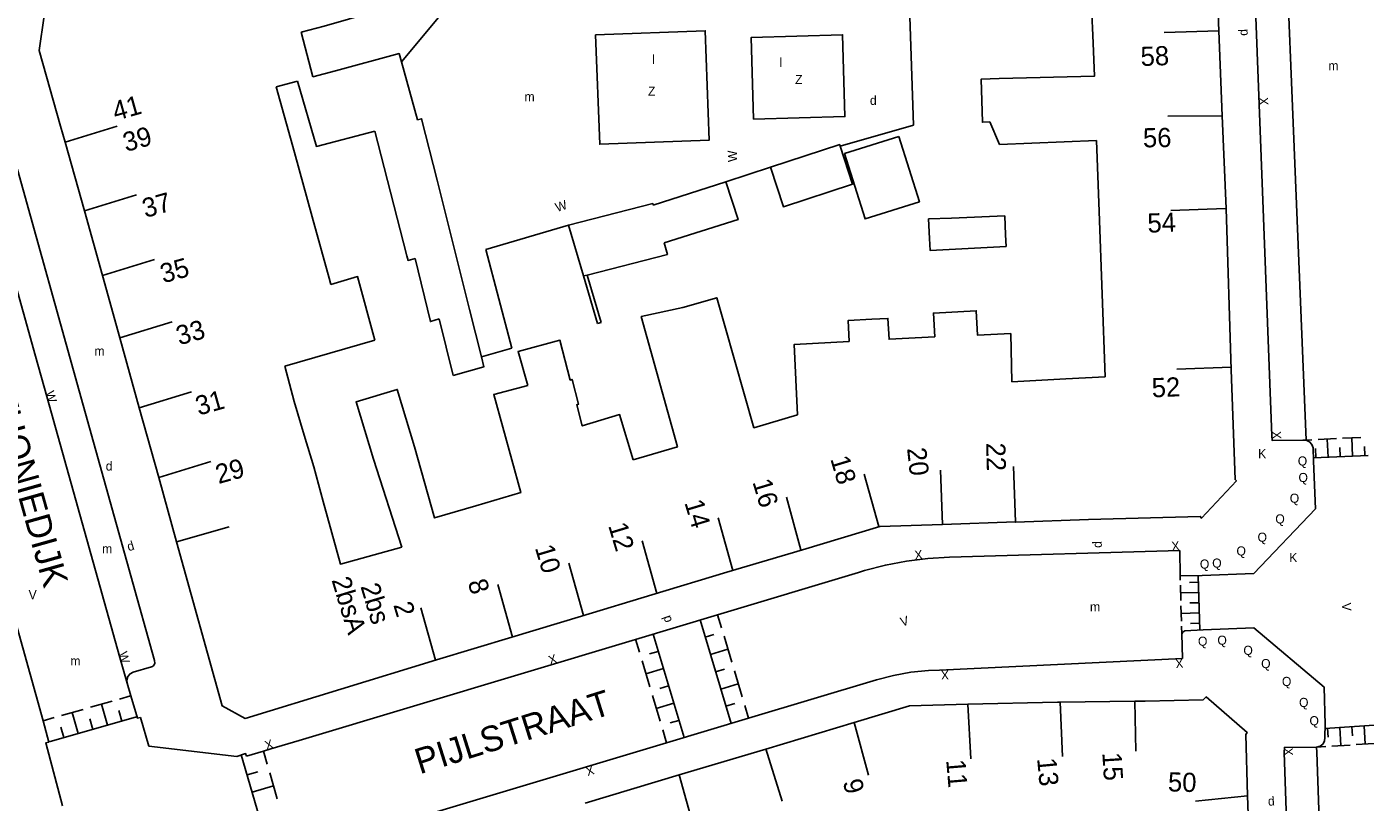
# Model space of a CAD drawing. Extents: x 134999 to 136502, y 457398 to 459002.
# Drawn here: x 135901.2 to 135974.8, y 457593.3 to 457636 of the extents above; entities that cross this region are included whole.
import ezdxf

# ---------------------------------------------------------------- set-up
doc = ezdxf.new("R2010")
doc.units = 0
for name, color, linetype in [('RI_DGTB_15', 7, 'Continuous'), ('RI_DGTB_29', 7, 'Continuous'), ('RI_DGTB_30', 7, 'Continuous'), ('RI_DGTB_31', 7, 'Continuous'), ('RI_DGTB_32', 7, 'Continuous'), ('RI_DGTB_35', 7, 'Continuous'), ('RI_DGTB_36', 7, 'Continuous'), ('RI_DGTB_37', 7, 'Continuous'), ('RI_DGTB_4', 7, 'Continuous'), ('RI_DGTB_43', 7, 'Continuous'), ('RI_DGTB_48', 7, 'Continuous'), ('RI_DGTB_5', 7, 'Continuous'), ('RI_DGTB_53', 7, 'Continuous'), ('RI_DGTB_54', 7, 'Continuous'), ('RI_DGTB_6', 7, 'Continuous')]:
    doc.layers.add(name, color=color, linetype=linetype)

msp = doc.modelspace()

# ---------------------------------------------------------------- linework, layer by layer
at = {"layer": 'RI_DGTB_15'}
for p, q in [((135966.73, 457635.745), (135963.732, 457635.645)), ((135966.922, 457631.069), (135963.922, 457631.043)), ((135903.318, 457629.618), (135906.187, 457630.496)), ((135904.374, 457625.84), (135907.243, 457626.718)), ((135967.102, 457625.968), (135964.104, 457625.868)), ((135905.37, 457622.291), (135908.239, 457623.169)), ((135906.324, 457618.86), (135909.193, 457619.738)), ((135967.42, 457617.244), (135964.422, 457617.144)), ((135907.395, 457615.013), (135910.264, 457615.891)), ((135908.462, 457611.182), (135911.331, 457612.06)), ((135948.038, 457608.487), (135947.233, 457611.377)), ((135951.543, 457608.599), (135951.428, 457611.597)), ((135955.549, 457608.74), (135955.445, 457611.798)), ((135943.766, 457607.211), (135942.961, 457610.101)), ((135940.023, 457606.08), (135939.217, 457608.969)), ((135909.444, 457607.652), (135912.329, 457608.473)), ((135935.838, 457604.814), (135935.032, 457607.704)), ((135931.804, 457603.595), (135930.999, 457606.485)), ((135927.901, 457602.414), (135927.096, 457605.304)), ((135923.669, 457601.135), (135922.863, 457604.025)), ((135952.939, 457598.717), (135953.108, 457595.722)), ((135958.017, 457598.836), (135958.145, 457595.84)), ((135962.12, 457598.897), (135962.171, 457596.132)), ((135946.697, 457597.723), (135947.48, 457594.826)), ((135941.84, 457596.264), (135942.729, 457593.399)), ((135937.077, 457594.833), (135937.883, 457591.943)), ((135968.316, 457593.688), (135965.446, 457593.386))]:
    msp.add_line(p, q, dxfattribs=at)
at = {"layer": 'RI_DGTB_31'}
for p, q in [((135973.532, 457613.34), (135974.542, 457613.385)), ((135974.082, 457612.363), (135974.037, 457613.362)), ((135971.421, 457613.245), (135971.849, 457613.264)), ((135972.062, 457612.272), (135972.04, 457612.772)), ((135972.185, 457613.279), (135973.195, 457613.324)), ((135972.735, 457612.303), (135972.69, 457613.302)), ((135973.408, 457612.333), (135973.386, 457612.832)), ((135974.755, 457612.394), (135974.732, 457612.893)), ((135971.932, 457612.267), (135974.938, 457612.402)), ((135964.612, 457605.539), (135964.605, 457605.773)), ((135965.615, 457605.426), (135965.115, 457605.412)), ((135965.687, 457602.796), (135965.605, 457605.788)), ((135964.642, 457604.417), (135964.619, 457605.259)), ((135965.63, 457604.865), (135964.631, 457604.838)), ((135964.673, 457603.294), (135964.65, 457604.136)), ((135965.646, 457604.304), (135965.146, 457604.29)), ((135938.221, 457603.353), (135939.926, 457597.659)), ((135939.179, 457603.64), (135939.392, 457602.928)), ((135965.661, 457603.743), (135964.661, 457603.715)), ((135965.676, 457603.181), (135965.176, 457603.168)), ((135935.633, 457602.577), (135937.34, 457596.883)), ((135938.505, 457602.404), (135938.984, 457602.548)), ((135939.534, 457602.454), (135939.961, 457601.03)), ((135964.692, 457602.593), (135964.681, 457603.014)), ((135934.675, 457602.29), (135934.888, 457601.578)), ((135935.917, 457601.628), (135935.438, 457601.485)), ((135938.79, 457601.455), (135939.748, 457601.742)), ((135935.03, 457601.104), (135935.457, 457599.68)), ((135936.202, 457600.679), (135935.244, 457600.392)), ((135939.074, 457600.506), (135939.553, 457600.65)), ((135940.103, 457600.556), (135940.529, 457599.132)), ((135936.486, 457599.73), (135936.007, 457599.587)), ((135939.358, 457599.557), (135940.316, 457599.844)), ((135904.712, 457598.552), (135905.912, 457598.893)), ((135905.641, 457597.566), (135905.312, 457598.722)), ((135906.314, 457599.007), (135906.914, 457599.178)), ((135935.599, 457599.206), (135936.026, 457597.782)), ((135936.771, 457598.781), (135935.813, 457598.494)), ((135939.642, 457598.608), (135940.121, 457598.752)), ((135940.671, 457598.658), (135940.884, 457597.946)), ((135902.11, 457597.813), (135902.71, 457597.984)), ((135902.439, 457596.657), (135907.242, 457598.021)), ((135903.11, 457598.097), (135904.312, 457598.438)), ((135904.039, 457597.111), (135903.711, 457598.268)), ((135904.841, 457597.339), (135904.676, 457597.917)), ((135906.442, 457597.794), (135906.278, 457598.372)), ((135903.239, 457596.884), (135903.075, 457597.463)), ((135936.169, 457597.308), (135936.382, 457596.596)), ((135937.055, 457597.832), (135936.576, 457597.689)), ((135975.542, 457597.579), (135972.568, 457597.395)), ((135972.714, 457597.404), (135972.745, 457596.905)), ((135973.381, 457597.445), (135973.443, 457596.447)), ((135974.049, 457597.487), (135974.08, 457596.988)), ((135974.717, 457597.528), (135974.779, 457596.53)), ((135973.944, 457596.478), (135972.942, 457596.416)), ((135975.279, 457596.561), (135974.278, 457596.499)), ((135913.001, 457595.93), (135914.752, 457589.9)), ((135914.219, 457596.138), (135914.427, 457595.42)), ((135972.608, 457596.396), (135972.108, 457596.365)), ((135913.318, 457594.841), (135913.908, 457595.012)), ((135913.593, 457593.893), (135914.771, 457594.235)), ((135914.565, 457594.946), (135914.978, 457593.523))]:
    msp.add_line(p, q, dxfattribs=at)
at = {"layer": 'RI_DGTB_4'}
for p, q in [((135966.543, 457640.322), (135966.73, 457635.745)), ((135966.73, 457635.745), (135966.923, 457631.069)), ((135967.13, 457625.969), (135966.923, 457631.069)), ((135904.382, 457625.842), (135903.318, 457629.618)), ((135967.413, 457617.106), (135967.13, 457625.969)), ((135905.37, 457622.291), (135904.382, 457625.842)), ((135905.37, 457622.291), (135906.324, 457618.86)), ((135906.324, 457618.86), (135907.395, 457615.013)), ((135908.463, 457611.182), (135907.395, 457615.013)), ((135909.444, 457607.652), (135908.463, 457611.182)), ((135948.108, 457608.489), (135943.846, 457607.217)), ((135951.543, 457608.605), (135948.108, 457608.489)), ((135955.549, 457608.74), (135951.543, 457608.605)), ((135943.846, 457607.217), (135939.693, 457605.979)), ((135939.693, 457605.979), (135935.576, 457604.735)), ((135935.576, 457604.735), (135931.7, 457603.563)), ((135931.7, 457603.563), (135927.866, 457602.403)), ((135927.866, 457602.403), (135923.732, 457601.154)), ((135958.017, 457598.835), (135962.12, 457598.885)), ((135941.825, 457596.258), (135946.697, 457597.723)), ((135937.077, 457594.833), (135941.825, 457596.258)), ((135931.904, 457593.278), (135937.077, 457594.833)), ((135968.316, 457593.688), (135968.483, 457588.497))]:
    msp.add_line(p, q, dxfattribs=at)
for points in [[(135903.318, 457629.618), (135903.072, 457630.5), (135901.897, 457634.669), (135902.439, 457638.501), (135903.275, 457639.6)], [(135967.413, 457617.106), (135967.625, 457611.071), (135967.701, 457610.995), (135965.788, 457608.949), (135965.711, 457609.05), (135959.569, 457608.876), (135955.549, 457608.726), (135955.549, 457608.74)], [(135909.444, 457607.652), (135911.956, 457598.63), (135913.221, 457597.936), (135923.732, 457601.154)], [(135952.939, 457598.716), (135949.732, 457598.636), (135946.697, 457597.723)], [(135952.939, 457598.716), (135957.874, 457598.833), (135958.017, 457598.835)], [(135962.12, 457598.885), (135962.693, 457598.892), (135965.865, 457598.967), (135966.042, 457599.121), (135968.291, 457597.157), (135968.216, 457597.055), (135968.316, 457593.688)]]:
    msp.add_lwpolyline(points, dxfattribs=at)
at = {"layer": 'RI_DGTB_48'}
for p, q in [((135931.814, 457622.265), (135932.589, 457619.648)), ((135932.008, 457622.315), (135932.781, 457619.703)), ((135932.589, 457619.648), (135932.781, 457619.703))]:
    msp.add_line(p, q, dxfattribs=at)
at = {"layer": 'RI_DGTB_5'}
for p, q in [((135916.293, 457635.671), (135916.928, 457633.211)), ((135916.088, 457632.981), (135914.926, 457632.661)), ((135914.926, 457632.661), (135915.92, 457629.055)), ((135915.92, 457629.055), (135916.895, 457625.518)), ((135916.895, 457625.518), (135917.825, 457622.145)), ((135920.345, 457618.734), (135915.392, 457617.311)), ((135958.328, 457616.609), (135955.358, 457616.447)), ((135958.328, 457616.609), (135960.494, 457616.727))]:
    msp.add_line(p, q, dxfattribs=at)
for points in [[(135959.803, 457635.511), (135959.7, 457637.867), (135954.485, 457637.641)], [(135916.293, 457635.671), (135917.558, 457635.997), (135920.223, 457636.763)], [(135954.667, 457633.12), (135959.902, 457633.258), (135959.803, 457635.511)], [(135954.155, 457630.735), (135953.738, 457630.715), (135953.676, 457633.094), (135954.667, 457633.12)], [(135960.012, 457629.711), (135954.681, 457629.497), (135954.155, 457630.735)], [(135960.157, 457625.804), (135960.012, 457629.711)], [(135960.157, 457625.804), (135960.494, 457616.727)], [(135917.918, 457621.806), (135919.39, 457622.231), (135920.345, 457618.734)], [(135917.825, 457622.145), (135917.918, 457621.806)], [(135937.267, 457620.53), (135939.131, 457621.066), (135939.576, 457619.518)], [(135934.547, 457612.156), (135936.975, 457612.863), (135934.988, 457620.043), (135937.267, 457620.53)], [(135955.292, 457619.103), (135953.475, 457619.006), (135953.403, 457620.355), (135951.046, 457620.229), (135951.116, 457618.92)], [(135943.568, 457614.635), (135941.182, 457613.924), (135939.576, 457619.518)], [(135943.568, 457614.635), (135943.394, 457618.506), (135946.412, 457618.667), (135946.35, 457619.816), (135947.662, 457619.886)], [(135951.116, 457618.92), (135948.61, 457618.786), (135948.548, 457619.934), (135947.662, 457619.886)], [(135928.755, 457616.251), (135928.218, 457618.11), (135930.517, 457618.731), (135931.084, 457616.546), (135931.179, 457616.575), (135931.534, 457615.21), (135931.437, 457615.185), (135931.738, 457614.025), (135933.797, 457614.645), (135934.547, 457612.156)], [(135955.358, 457616.447), (135955.292, 457619.103)], [(135915.906, 457615.359), (135915.392, 457617.311)], [(135920.259, 457612.196), (135919.312, 457615.346), (135921.573, 457616.026), (135922.52, 457612.876)], [(135925.891, 457609.631), (135928.375, 457610.358), (135926.876, 457615.744), (135928.755, 457616.251)], [(135915.906, 457615.359), (135916.463, 457613.505)], [(135916.463, 457613.505), (135916.98, 457611.781), (135917.506, 457609.867)], [(135922.52, 457612.876), (135923.62, 457608.967), (135925.891, 457609.631)], [(135921.827, 457607.358), (135920.259, 457612.196)], [(135917.506, 457609.867), (135918.452, 457606.43), (135921.827, 457607.358)]]:
    msp.add_lwpolyline(points, dxfattribs=at)
at = {"layer": 'RI_DGTB_53'}
for p, q in [((135899.05, 457627.32), (135901.682, 457617.865)), ((135901.682, 457617.865), (135902.312, 457615.631)), ((135926.203, 457617.821), (135927.871, 457618.298)), ((135902.312, 457615.631), (135906.326, 457601.295)), ((135897.354, 457614.833), (135902.111, 457597.814)), ((135906.326, 457601.295), (135906.721, 457599.887)), ((135908.071, 457600.776), (135907.059, 457600.488)), ((135913.289, 457595.857), (135914.221, 457596.132))]:
    msp.add_line(p, q, dxfattribs=at)
for points in [[(135924.566, 457637.364), (135921.806, 457634.033)], [(135932.475, 457635.526), (135938.499, 457635.751), (135938.723, 457629.734), (135932.7, 457629.51), (135932.475, 457635.526)], [(135941.164, 457630.88), (135946.18, 457631.025), (135946.049, 457635.528), (135941.033, 457635.382), (135941.164, 457630.88)], [(135900.696, 457628.122), (135904.091, 457615.954)], [(135930.986, 457625.065), (135926.45, 457623.717)], [(135926.45, 457623.717), (135927.871, 457618.298)], [(135904.091, 457615.954), (135906.936, 457605.774), (135908.227, 457601.119)], [(135969.638, 457613.486), (135969.662, 457613.222), (135971.344, 457613.241), (135971.528, 457613.231)], [(135971.528, 457613.231), (135971.71, 457613.146), (135971.845, 457612.998), (135971.913, 457612.809), (135971.939, 457612.083)], [(135971.939, 457612.083), (135972.051, 457609.467), (135968.666, 457605.915), (135965.812, 457605.791)], [(135964.582, 457607.175), (135964.605, 457605.773)], [(135964.605, 457605.773), (135965.812, 457605.791)], [(135964.692, 457602.593), (135964.748, 457602.683), (135964.87, 457602.751), (135965.871, 457602.806)], [(135964.729, 457601.228), (135964.692, 457602.593)], [(135972.573, 457597.611), (135972.514, 457599.666), (135968.658, 457602.92), (135965.871, 457602.806)], [(135908.227, 457601.119), (135908.252, 457600.984), (135908.2, 457600.858), (135908.087, 457600.78), (135908.071, 457600.776)], [(135907.059, 457600.488), (135906.884, 457600.392), (135906.76, 457600.237), (135906.707, 457600.045), (135906.721, 457599.887)], [(135906.721, 457599.887), (135906.936, 457599.185)], [(135906.936, 457599.185), (135907.292, 457597.957)], [(135907.27, 457597.951), (135907.458, 457597.989), (135907.922, 457596.414)], [(135902.111, 457597.813), (135902.431, 457596.635)], [(135972.108, 457596.365), (135972.295, 457596.41), (135972.449, 457596.526), (135972.543, 457596.694), (135972.562, 457596.886), (135972.556, 457596.926), (135972.573, 457597.611)], [(135902.431, 457596.635), (135902.249, 457596.589), (135903.18, 457593.127)], [(135916.19, 457596.735), (135914.618, 457596.262), (135914.221, 457596.132)], [(135913.289, 457595.857), (135913.233, 457596.004), (135912.762, 457595.854), (135907.922, 457596.414)], [(135970.316, 457596.059), (135970.337, 457596.345), (135972.108, 457596.365)], [(135973.999, 457541.681), (135972.12, 457596.081), (135972.108, 457596.365)]]:
    msp.add_lwpolyline(points, dxfattribs=at)
at = {"layer": 'RI_DGTB_54'}
for p, q in [((135949.943, 457630.559), (135949.37, 457647.979)), ((135949.943, 457630.559), (135945.926, 457629.395)), ((135942.091, 457628.25), (135939.629, 457627.448))]:
    msp.add_line(p, q, dxfattribs=at)
for points in [[(135969.638, 457613.486), (135968.248, 457649.934), (135966.465, 457699.066)], [(135969.752, 457656.659), (135971.528, 457613.231)], [(135939.179, 457603.639), (135946.924, 457605.965), (135947.262, 457606.07), (135948.406, 457606.369), (135949.568, 457606.591), (135950.742, 457606.734), (135951.923, 457606.797), (135964.582, 457607.175)], [(135934.676, 457602.287), (135939.179, 457603.639)], [(135916.19, 457596.735), (135934.676, 457602.287)], [(135940.884, 457597.946), (135947.913, 457600.053), (135948.853, 457600.303), (135949.811, 457600.475), (135950.779, 457600.568), (135951.385, 457600.586), (135964.729, 457601.228)], [(135936.382, 457596.597), (135940.884, 457597.946)], [(135917.752, 457591.024), (135921.904, 457592.257), (135936.382, 457596.597)], [(135970.316, 457596.059), (135973.761, 457496.345), (135973.843, 457491.507), (135973.654, 457483.951), (135973.43, 457482.831), (135973.129, 457481.73), (135972.751, 457480.653), (135972.402, 457479.826), (135971.455, 457478.119), (135970.424, 457476.429), (135969.99, 457475.89)]]:
    msp.add_lwpolyline(points, dxfattribs=at)
at = {"layer": 'RI_DGTB_6'}
for p, q in [((135922.689, 457630.851), (135921.806, 457634.033)), ((135921.202, 457626.873), (135920.346, 457630.236)), ((135939.629, 457627.448), (135935.649, 457626.152)), ((135952.045, 457625.449), (135950.769, 457625.402)), ((135950.827, 457624.325), (135950.769, 457625.402)), ((135954.97, 457625.577), (135952.045, 457625.449)), ((135955.012, 457624.52), (135954.97, 457625.577)), ((135955.012, 457624.52), (135955.037, 457623.886)), ((135931.814, 457622.265), (135932.008, 457622.315)), ((135924.649, 457616.79), (135923.869, 457619.904))]:
    msp.add_line(p, q, dxfattribs=at)
for points in [[(135921.806, 457634.033), (135921.678, 457634.496), (135918.182, 457633.546), (135916.928, 457633.211)], [(135920.346, 457630.236), (135917.133, 457629.393), (135916.088, 457632.981)], [(135922.689, 457630.851), (135922.914, 457630.91), (135923.775, 457627.528)], [(135949.147, 457629.934), (135950.278, 457626.348), (135947.289, 457625.404), (135946.158, 457628.991), (135949.147, 457629.934)], [(135942.091, 457628.25), (135945.895, 457629.49), (135945.926, 457629.395)], [(135945.926, 457629.395), (135946.604, 457627.313), (135942.8, 457626.074), (135942.091, 457628.25)], [(135923.775, 457627.528), (135924.635, 457624.09)], [(135936.246, 457624.087), (135940.307, 457625.366), (135939.629, 457627.448)], [(135922.108, 457623.368), (135921.202, 457626.873)], [(135935.649, 457626.152), (135935.624, 457626.249), (135930.986, 457625.065)], [(135930.986, 457625.065), (135931.814, 457622.265)], [(135924.635, 457624.09), (135925.552, 457620.423)], [(135932.008, 457622.315), (135936.428, 457623.452), (135936.246, 457624.087)], [(135955.037, 457623.886), (135950.862, 457623.667), (135950.827, 457624.325)], [(135923.869, 457619.904), (135923.4, 457619.759), (135922.552, 457623.225), (135922.171, 457623.123), (135922.108, 457623.368)], [(135925.552, 457620.423), (135926.203, 457617.821)], [(135926.203, 457617.821), (135926.339, 457617.279), (135924.649, 457616.79)]]:
    msp.add_lwpolyline(points, dxfattribs=at)

# ---------------------------------------------------------------- texts
at = {"layer": 'RI_DGTB_29'}
for height, rotation, p in [(0.499, 92.01159, (135968.324, 457635.479)), (0.499, 17.35156, (135906.812, 457607.124)), (0.499, 92.01159, (135960.304, 457607.324)), (0.499, 108.70907, (135936.683, 457603.299)), (0.5, 4.29156, (135969.449, 457593.132))]:
    msp.add_text('d', height=height, rotation=rotation, dxfattribs=at).set_placement(p)
for p in [(135947.554, 457631.673), (135905.55, 457611.567)]:
    msp.add_text('d', height=0.5, dxfattribs=at).set_placement(p)
at = {"layer": 'RI_DGTB_30'}
for s, height, rotation, p in [('X', 0.499, 272.21475, (135968.937, 457632.085)), ('W', 0.5, 91.9945, (135940.258, 457628.543)), ('W', 0.5, 18.71295, (135930.361, 457625.776)), ('W', 0.5, 285.73331, (135902.22, 457615.866)), ('X', 0.5, 272.20514, (135969.649, 457613.73)), ('X', 0.499, 4.55402, (135964.149, 457607.153)), ('X', 0.499, 5.39905, (135950.027, 457606.665)), ('V', 0.499, 272.39526, (135973.501, 457604.29)), ('V', 0.499, 16.42344, (135949.311, 457602.986)), ('W', 0.5, 285.60053, (135906.234, 457601.53)), ('X', 0.499, 16.6903, (135929.972, 457600.879)), ('X', 0.5, 184.55402, (135964.766, 457601.241)), ('X', 0.5, 181.85914, (135951.893, 457600.595)), ('X', 0.5, 16.76323, (135914.379, 457596.19)), ('X', 0.499, 272.70132, (135970.294, 457596.321)), ('X', 0.5, 196.66514, (135932.311, 457595.376))]:
    msp.add_text(s, height=height, rotation=rotation, dxfattribs=at).set_placement(p)
for s, p in [('K', (135968.89, 457612.246)), ('K', (135970.602, 457606.536)), ('V', (135901.311, 457604.496))]:
    msp.add_text(s, height=0.5, dxfattribs=at).set_placement(p)
at = {"layer": 'RI_DGTB_31'}
for p in [(135971.072, 457611.844), (135971.112, 457610.936), (135970.631, 457609.797), (135969.838, 457608.659), (135968.861, 457607.654), (135967.702, 457606.897), (135965.69, 457606.178), (135966.367, 457606.23), (135965.585, 457601.935), (135966.653, 457601.992), (135968.083, 457601.434), (135969.058, 457600.705), (135970.201, 457599.723), (135971.141, 457598.569), (135971.715, 457597.564)]:
    msp.add_text('Q', height=0.5, dxfattribs=at).set_placement(p)
at = {"layer": 'RI_DGTB_32'}
for p in [(135943.442, 457632.818), (135935.359, 457632.18)]:
    msp.add_text('Z', height=0.5, dxfattribs=at).set_placement(p)
at = {"layer": 'RI_DGTB_35'}
for s, rotation, p in [('41', 15.596, (135906.089, 457630.79)), ('52', 2.1974, (135963.064, 457615.592)), ('22', 271.6269, (135953.941, 457613.088)), ('29', 15.5946, (135911.753, 457610.824)), ('2', 286.8456, (135921.348, 457604.183)), ('15', 273.703, (135960.326, 457596.047)), ('50', 358.568, (135963.927, 457593.928))]:
    msp.add_text(s, height=1.054, rotation=rotation, dxfattribs=at).set_placement(p)
at = {"layer": 'RI_DGTB_36'}
for s, rotation, p in [('58', 2.1978, (135962.451, 457633.804)), ('39', 15.593, (135906.663, 457629.078)), ('56', 0.7802, (135962.569, 457629.335)), ('37', 15.5931, (135907.726, 457625.451)), ('54', 2.1974, (135962.828, 457624.643)), ('35', 15.5934, (135908.712, 457621.856)), ('33', 15.5936, (135909.588, 457618.448)), ('31', 15.594, (135910.652, 457614.583)), ('20', 276.2647, (135949.593, 457612.789)), ('18', 286.7997, (135945.367, 457612.214)), ('16', 286.8014, (135941.089, 457610.942)), ('14', 286.8028, (135937.349, 457609.807)), ('12', 286.8036, (135933.16, 457608.544)), ('10', 286.8034, (135929.13, 457607.326)), ('2bsA', 286.8456, (135917.954, 457605.554)), ('2bs', 286.8456, (135919.542, 457605.203)), ('8', 286.8477, (135925.438, 457605.427)), ('11', 274.7691, (135951.746, 457595.651)), ('13', 275.3574, (135956.743, 457595.732)), ('9', 285.1492, (135946.052, 457594.457))]:
    msp.add_text(s, height=1.054, rotation=rotation, dxfattribs=at).set_placement(p)
at = {"layer": 'RI_DGTB_37'}
for s, height, rotation, p in [('ANTHONIEDIJK', 1.39997, 285.70019, (135898.447, 457618.265)), ('PIJLSTRAAT', 1.4, 17.46109, (135922.809, 457594.861))]:
    msp.add_text(s, height=height, rotation=rotation, dxfattribs=at).set_placement(p)
at = {"layer": 'RI_DGTB_43'}
for s, p in [('l', (135935.579, 457633.918)), ('l', (135942.589, 457633.752)), ('m', (135972.753, 457633.579)), ('m', (135928.569, 457631.875)), ('m', (135904.929, 457617.891)), ('m', (135905.349, 457607.02)), ('m', (135959.649, 457603.831)), ('m', (135903.604, 457600.854))]:
    msp.add_text(s, height=0.5, dxfattribs=at).set_placement(p)

doc.saveas('drawing.dxf')
